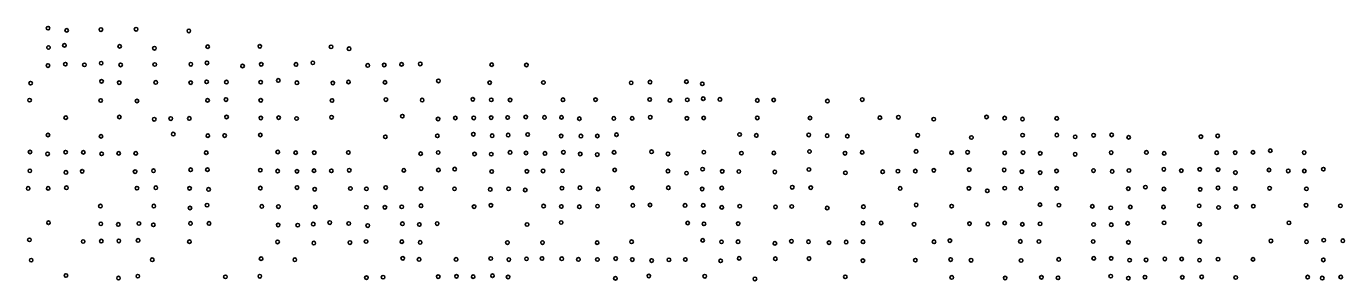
# Model space of a CAD drawing. Extents: x 20503438 to 20508873, y 7964251 to 7984667.
# Drawn here: x 20506065 to 20506798, y 7978793 to 7978934 of the extents above; entities that cross this region are included whole.
import ezdxf

# ---------------------------------------------------------------- set-up
doc = ezdxf.new("R2010")
doc.units = 0
doc.layers.add('SurSurveyPoints', color=7, linetype='Continuous')

msp = doc.modelspace()

# ---------------------------------------------------------------- linework, layer by layer
at = {"layer": 'SurSurveyPoints'}
for centre in [(20506077.46, 7978933.48), (20506087.82, 7978932.25), (20506106.83, 7978932.67), (20506126.37, 7978932.87), (20506155.69, 7978931.95), (20506077.71, 7978922.72), (20506086.56, 7978923.91), (20506117.25, 7978923.35), (20506136.56, 7978922.29), (20506166.18, 7978923.17), (20506195.14, 7978923.39), (20506234.72, 7978923.07), (20506244.72, 7978922), (20506077.43, 7978912.65), (20506087.09, 7978913.43), (20506097.67, 7978913.06), (20506106.99, 7978914), (20506117.79, 7978913.03), (20506136.76, 7978913.25), (20506156.79, 7978913.39), (20506165.76, 7978914.15), (20506185.54, 7978912.39), (20506195.93, 7978913.38), (20506215.24, 7978913.3), (20506224.58, 7978914.18), (20506255.1, 7978912.75), (20506264.27, 7978912.98), (20506273.88, 7978913.34), (20506284.26, 7978913.58), (20506323.96, 7978913.15), (20506343.25, 7978912.99), (20506067.78, 7978902.86), (20506107.19, 7978903.9), (20506117.03, 7978903.17), (20506137.3, 7978903.27), (20506156.71, 7978903.16), (20506165.59, 7978903.62), (20506176.56, 7978903.45), (20506195.6, 7978903.41), (20506205.38, 7978904.38), (20506215.73, 7978903.11), (20506235.68, 7978902.98), (20506244.41, 7978903.49), (20506264.65, 7978903.32), (20506294.35, 7978904.11), (20506322.86, 7978903.18), (20506352.72, 7978903.24), (20506401.44, 7978903.05), (20506411.93, 7978903.47), (20506432.17, 7978903.7), (20506440.97, 7978902.5), (20506067.21, 7978893.4), (20506106.72, 7978893.23), (20506126.88, 7978892.98), (20506166.08, 7978893.3), (20506176.32, 7978893.76), (20506195.63, 7978893.35), (20506235.24, 7978893.21), (20506265.17, 7978893.76), (20506285.34, 7978893.45), (20506313.48, 7978893.9), (20506323.71, 7978893.61), (20506334.19, 7978893.53), (20506363.57, 7978893.65), (20506381.66, 7978893.71), (20506411.74, 7978893.8), (20506422.97, 7978893.3), (20506432.6, 7978893.61), (20506441.5, 7978894.22), (20506450.77, 7978893.81), (20506471.56, 7978893.27), (20506480.66, 7978893.53), (20506510.52, 7978892.91), (20506529.83, 7978893.76), (20506087.32, 7978883.66), (20506117.09, 7978884.03), (20506136.44, 7978882.79), (20506145.63, 7978883.19), (20506155.94, 7978883.25), (20506176.66, 7978884.08), (20506195.69, 7978883.51), (20506205.59, 7978883.71), (20506215.53, 7978883.21), (20506234.98, 7978883.91), (20506274.32, 7978884.52), (20506294.2, 7978882.94), (20506303.79, 7978883.52), (20506313.98, 7978883.55), (20506323.65, 7978883.7), (20506332.83, 7978883.77), (20506342.89, 7978884.08), (20506353.31, 7978883.81), (20506362.75, 7978883.85), (20506372.68, 7978883.1), (20506391.81, 7978883.27), (20506402.01, 7978883.3), (20506412.05, 7978883.92), (20506432.43, 7978883.31), (20506441.77, 7978883.51), (20506471.53, 7978883.56), (20506500.84, 7978883.49), (20506539.67, 7978883.67), (20506549.96, 7978883.93), (20506569.59, 7978882.84), (20506598.91, 7978884.08), (20506608.98, 7978883.45), (20506618.88, 7978882.88), (20506637.94, 7978883.3), (20506077.43, 7978874.01), (20506106.88, 7978873.27), (20506147, 7978874.52), (20506166.25, 7978873.65), (20506175.59, 7978873.7), (20506195.44, 7978874.05), (20506264.87, 7978873.01), (20506293.78, 7978873.58), (20506313.76, 7978874.46), (20506324.21, 7978873.61), (20506333.13, 7978873.99), (20506343.95, 7978874.31), (20506362.58, 7978873.51), (20506373.52, 7978873.42), (20506382.67, 7978873.48), (20506393.31, 7978874.19), (20506461.7, 7978874.32), (20506471.01, 7978873.78), (20506500.14, 7978874.09), (20506510.35, 7978873.62), (20506521.57, 7978873.41), (20506560.69, 7978873.91), (20506618.94, 7978873.96), (20506637.96, 7978873.98), (20506648.16, 7978873.01), (20506658.39, 7978873.91), (20506668.42, 7978874.09), (20506677.85, 7978872.73), (20506718.03, 7978873.11), (20506727.35, 7978873.55), (20506590.51, 7978872.66), (20506067.44, 7978864.59), (20506077.19, 7978863.51), (20506087.24, 7978864.47), (20506097.07, 7978864.37), (20506107.22, 7978863.57), (20506116.7, 7978863.82), (20506126.18, 7978863.81), (20506165.36, 7978864.18), (20506205.08, 7978864.57), (20506215.05, 7978864.19), (20506225.37, 7978864.24), (20506244.33, 7978864.32), (20506284.48, 7978863.65), (20506294.23, 7978864.29), (20506314.44, 7978863.48), (20506323.7, 7978863.39), (20506334.19, 7978864.34), (20506343.05, 7978864.05), (20506353.57, 7978863.8), (20506363.83, 7978864.45), (20506373.16, 7978863.47), (20506382.59, 7978863.13), (20506391.97, 7978864.39), (20506412.78, 7978864.71), (20506421.89, 7978863.53), (20506441.83, 7978864.48), (20506462.72, 7978863.94), (20506480.73, 7978864.02), (20506500.54, 7978864.86), (20506520.28, 7978863.89), (20506529.82, 7978864.38), (20506559.77, 7978864.9), (20506579.5, 7978864.2), (20506588.38, 7978864.44), (20506609, 7978864.09), (20506619.23, 7978864.27), (20506628.74, 7978863.86), (20506648.15, 7978863.32), (20506668.16, 7978864.25), (20506687.77, 7978864.34), (20506697.59, 7978863.81), (20506726.78, 7978864.15), (20506737.04, 7978864.21), (20506746.95, 7978864.37), (20506756.57, 7978865.32), (20506775.39, 7978864.28), (20506067.35, 7978854.1), (20506087.38, 7978853.22), (20506096.42, 7978853.85), (20506125.84, 7978853.66), (20506136.05, 7978854.15), (20506156.7, 7978854.69), (20506166.03, 7978854.75), (20506195.4, 7978854.46), (20506205.01, 7978853.95), (20506215.78, 7978853.83), (20506225.23, 7978854.19), (20506234.88, 7978854.12), (20506244.8, 7978854.42), (20506275.15, 7978854.35), (20506294.36, 7978854.54), (20506303.39, 7978855.05), (20506323.95, 7978853.72), (20506343.51, 7978853.83), (20506352.54, 7978854.06), (20506363.32, 7978854.1), (20506392.3, 7978854.57), (20506421.89, 7978853.94), (20506432.2, 7978852.81), (20506441.14, 7978855.01), (20506452.07, 7978853.83), (20506461.28, 7978853.74), (20506481.28, 7978853.51), (20506500.2, 7978854.86), (20506520.51, 7978852.97), (20506541.18, 7978853.59), (20506549.66, 7978853.91), (20506559.35, 7978853.97), (20506569.61, 7978854.39), (20506589.29, 7978854.78), (20506608.69, 7978854.61), (20506618.56, 7978853.66), (20506628.69, 7978853.11), (20506637.81, 7978854.01), (20506658.36, 7978854.25), (20506668.72, 7978853.77), (20506678.03, 7978854.3), (20506697.43, 7978855), (20506707.13, 7978854.21), (20506717.37, 7978854.95), (20506727.59, 7978854.76), (20506737.21, 7978853.14), (20506755.88, 7978854.55), (20506766.53, 7978854.06), (20506775.48, 7978853.99), (20506786.05, 7978855.01), (20506066.41, 7978844.32), (20506077.54, 7978844.34), (20506087.66, 7978844.67), (20506126.87, 7978844.47), (20506137.33, 7978844.69), (20506156.09, 7978844.37), (20506166.65, 7978843.76), (20506195.43, 7978844.49), (20506215.79, 7978844.78), (20506225.63, 7978843.88), (20506245.46, 7978844.29), (20506254.38, 7978844.09), (20506265.05, 7978844.78), (20506284.75, 7978844.23), (20506303.29, 7978844.08), (20506323.14, 7978843.77), (20506333.35, 7978844.08), (20506363, 7978844.44), (20506372.97, 7978844.7), (20506383.11, 7978843.98), (20506402.11, 7978844.74), (20506422.14, 7978844.69), (20506440.9, 7978844.02), (20506451.8, 7978844.53), (20506490.97, 7978844.97), (20506501.25, 7978844.75), (20506550.91, 7978844.31), (20506589.12, 7978844.37), (20506609.04, 7978844.47), (20506617.98, 7978844.33), (20506637.85, 7978844.37), (20506677.67, 7978844.19), (20506687.21, 7978845.03), (20506697.45, 7978843.98), (20506717.6, 7978843.82), (20506727.52, 7978844.59), (20506737.14, 7978844.28), (20506756.16, 7978844.43), (20506776.67, 7978844.09), (20506342.59, 7978843.41), (20506599.33, 7978842.99), (20506106.56, 7978834.49), (20506136.22, 7978834.49), (20506156.33, 7978833.45), (20506165.82, 7978835.01), (20506196.24, 7978834.3), (20506205.48, 7978834.22), (20506225.97, 7978834), (20506254.24, 7978833.89), (20506264.64, 7978833.82), (20506273.99, 7978834.09), (20506284.69, 7978834.68), (20506314.19, 7978834.2), (20506323.54, 7978834.91), (20506352.8, 7978834.49), (20506362.67, 7978834.26), (20506372.67, 7978834.13), (20506382.76, 7978834.46), (20506402.38, 7978834.86), (20506411.94, 7978835.11), (20506431.42, 7978834.84), (20506441.5, 7978834.89), (20506451.79, 7978833.78), (20506461.81, 7978834.45), (20506481.64, 7978834.03), (20506490.7, 7978834.28), (20506510.38, 7978833.41), (20506530.5, 7978834.11), (20506559.8, 7978835.13), (20506579.53, 7978834.46), (20506628.6, 7978835.27), (20506639.1, 7978835.01), (20506657.71, 7978834.33), (20506667.93, 7978833.5), (20506678.78, 7978833.95), (20506697.22, 7978833.95), (20506717.06, 7978834.65), (20506727.82, 7978833.69), (20506737.69, 7978834.19), (20506747.14, 7978834.44), (20506776.46, 7978834.98), (20506795.53, 7978834.62), (20506077.72, 7978825.24), (20506106.79, 7978824.61), (20506116.49, 7978824.27), (20506127.93, 7978824.8), (20506135.99, 7978824.08), (20506156.61, 7978824.85), (20506166.9, 7978824.85), (20506205.32, 7978824), (20506216.19, 7978823.87), (20506224.8, 7978824.46), (20506233.97, 7978825.32), (20506244.54, 7978824.8), (20506255.1, 7978823.65), (20506274.38, 7978824.65), (20506283.78, 7978824.25), (20506293.66, 7978824.77), (20506343.62, 7978824.25), (20506362.56, 7978825.35), (20506432.88, 7978825.08), (20506441.9, 7978824.61), (20506460.92, 7978824.72), (20506530.29, 7978825.02), (20506540.36, 7978825.06), (20506558.68, 7978824.41), (20506589.43, 7978824.72), (20506599.64, 7978824.46), (20506609.01, 7978825.05), (20506618.83, 7978824.33), (20506628.65, 7978824.61), (20506658.38, 7978824.23), (20506668.2, 7978824.09), (20506677.31, 7978824.88), (20506697.58, 7978825.19), (20506717.33, 7978824.34), (20506766.93, 7978825.17), (20506067.12, 7978815.71), (20506096.96, 7978814.79), (20506107.06, 7978815), (20506116.77, 7978815.14), (20506127.48, 7978815.38), (20506156.02, 7978814.69), (20506204.97, 7978814.57), (20506245.19, 7978814.21), (20506254.19, 7978814.78), (20506274.03, 7978814.68), (20506284.21, 7978814.27), (20506332.72, 7978814.21), (20506352.2, 7978814.2), (20506382.55, 7978814.14), (20506401.69, 7978814.63), (20506441.19, 7978815.41), (20506451.65, 7978814.59), (20506460.87, 7978814.64), (20506490.51, 7978814.95), (20506499.98, 7978814.65), (20506511.41, 7978814.16), (20506520.9, 7978814.46), (20506530.27, 7978814.64), (20506569.73, 7978814.63), (20506578.54, 7978815.26), (20506617.7, 7978814.83), (20506627.99, 7978814.78), (20506658.14, 7978814.8), (20506677.73, 7978814.36), (20506717.41, 7978814.91), (20506756.92, 7978815.11), (20506776.69, 7978814.63), (20506786.29, 7978815.55), (20506796.88, 7978815.19), (20506225.12, 7978813.91), (20506481.31, 7978813.77), (20506068.09, 7978804.41), (20506135.36, 7978804.62), (20506195.84, 7978805.23), (20506214.57, 7978804.63), (20506274.56, 7978805.43), (20506283.64, 7978804.81), (20506304.19, 7978804.8), (20506323.44, 7978805.32), (20506333.47, 7978804.75), (20506343.3, 7978805.15), (20506351.94, 7978805.35), (20506362.91, 7978805.2), (20506372.15, 7978804.83), (20506382.7, 7978804.76), (20506392.86, 7978805.29), (20506402.08, 7978804.73), (20506412.84, 7978804.2), (20506422.43, 7978804.59), (20506431.58, 7978804.76), (20506451.18, 7978804.05), (20506461.46, 7978805.41), (20506481.56, 7978805.18), (20506500.28, 7978805.31), (20506530.2, 7978804.15), (20506559.36, 7978804.39), (20506578.96, 7978804.73), (20506590.32, 7978804.36), (20506618.12, 7978804.22), (20506639.06, 7978804.82), (20506658.5, 7978805.4), (20506668.14, 7978805.43), (20506678.39, 7978804.39), (20506687.57, 7978804.55), (20506697.96, 7978805.12), (20506707.33, 7978805.08), (20506717.24, 7978804.4), (20506727.57, 7978804.95), (20506746.97, 7978804.84), (20506786.06, 7978804.55), (20506087.42, 7978795.88), (20506116.6, 7978794.44), (20506127.33, 7978795.5), (20506176, 7978795.14), (20506195.13, 7978795.45), (20506254.35, 7978794.69), (20506263.62, 7978794.95), (20506294.27, 7978795.25), (20506304.41, 7978795.42), (20506313.66, 7978795.22), (20506324.39, 7978795.75), (20506333.09, 7978795.05), (20506392.7, 7978794.28), (20506411.26, 7978795.61), (20506442.33, 7978795.48), (20506470.21, 7978794), (20506520.42, 7978795.13), (20506579.57, 7978794.82), (20506609.26, 7978794.51), (20506629.41, 7978794.89), (20506638.63, 7978794.59), (20506667.95, 7978795.5), (20506677.71, 7978794.41), (20506686.95, 7978794.94), (20506707.68, 7978794.89), (20506718.45, 7978795.11), (20506737.39, 7978794.77), (20506777.31, 7978795), (20506785.43, 7978794.44), (20506795.73, 7978795.03)]:
    msp.add_circle(centre, 1, dxfattribs=at)

doc.saveas('drawing.dxf')
